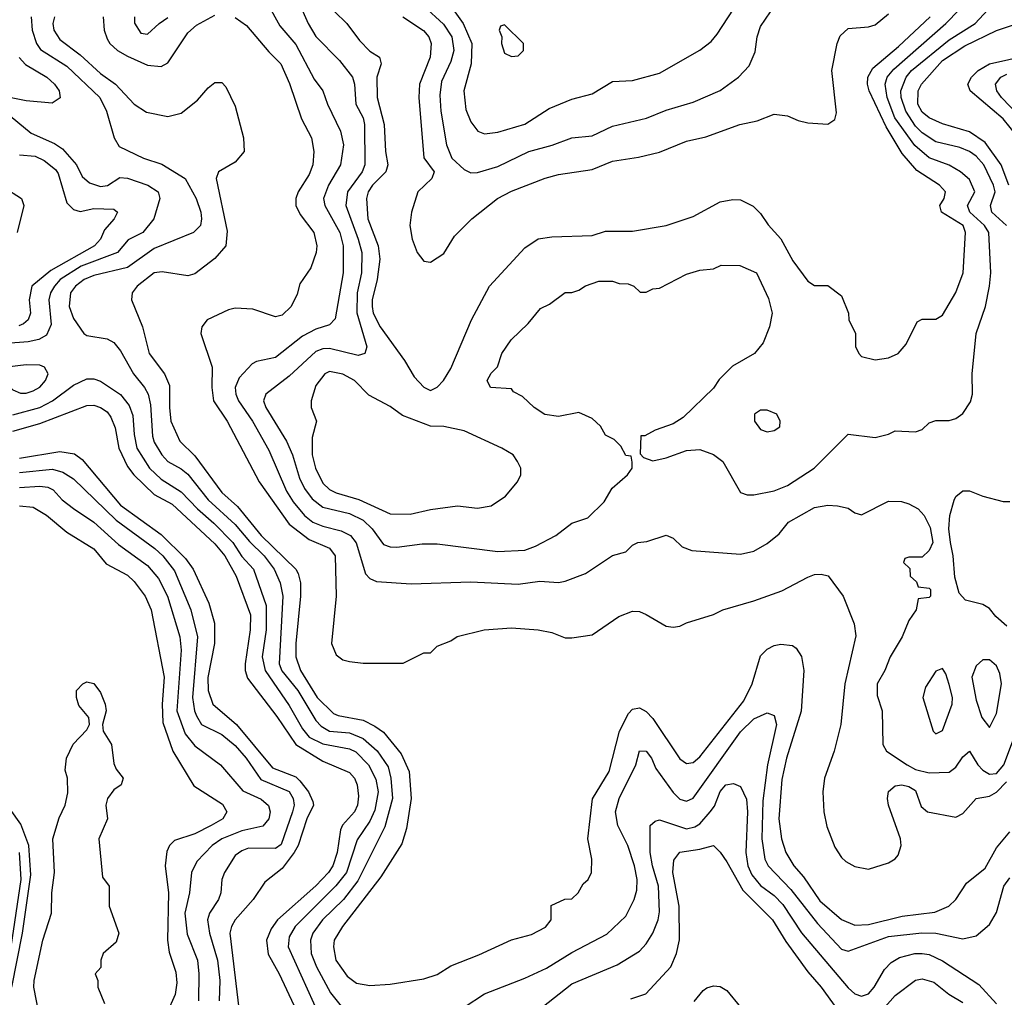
# Model space of a CAD drawing. Header units: inches. Extents: x 1793402 to 1900366, y 320852 to 470679.
# Tile 376 of 604: x 1843730 to 1846654, y 433960 to 436861. Entities that reach past the tile are written whole.
import ezdxf

# ---------------------------------------------------------------- set-up
doc = ezdxf.new("R2010")
doc.units = ezdxf.units.IN
doc.header["$MEASUREMENT"] = 0
doc.layers.add('B8443', color=7, linetype='Continuous')

msp = doc.modelspace()

# ---------------------------------------------------------------- linework, layer by layer
at = {"layer": 'B8443', "color": 4}
for points, elevation in [([(1844467, 436907), (1844502.9, 436842.9), (1844550, 436787.7), (1844604.4, 436684.4), (1844630.7, 436650), (1844644, 436610), (1844683.1, 436530), (1844692, 436490), (1844682.4, 436430), (1844646.7, 436370), (1844632.4, 436330), (1844635.8, 436310), (1844681.1, 436230), (1844690.3, 436189.7), (1844690.3, 436110), (1844666.6, 435973.4), (1844650, 435955.1), (1844610, 435942.4), (1844570, 435921.6), (1844490, 435858.4), (1844433.4, 435846.6), (1844420.5, 435839.5), (1844381.7, 435798.3), (1844370.4, 435770), (1844372.2, 435750), (1844380.3, 435730), (1844422, 435670), (1844470, 435584), (1844522.4, 435462.4), (1844542, 435430), (1844575.8, 435390), (1844600.5, 435370), (1844630, 435357.7), (1844684.4, 435344.4), (1844712.7, 435330), (1844728.9, 435308.9), (1844757.1, 435217.1), (1844770, 435202.8), (1844790, 435194), (1844892.9, 435187.1), (1845070, 435193), (1845210, 435185.5), (1845274.4, 435194.4), (1845330, 435190.8), (1845350, 435194.8), (1845410, 435218), (1845490, 435271.3), (1845530, 435282), (1845550, 435302), (1845566, 435310), (1845592.7, 435312.7), (1845650, 435331.3), (1845670, 435322), (1845696.9, 435296.9), (1845725.4, 435285.4), (1845870, 435274.8), (1845910, 435284), (1845950, 435306.8), (1845984.8, 435335.2), (1846013.2, 435370), (1846090, 435413), (1846130, 435420.7), (1846158, 435418), (1846190, 435411), (1846210, 435398), (1846230, 435392), (1846310, 435432), (1846348.4, 435431.6), (1846370, 435424.7), (1846398, 435410), (1846416, 435390), (1846433.7, 435353.7), (1846441, 435310), (1846430, 435286), (1846410, 435266), (1846370, 435266), (1846358, 435262), (1846354, 435250), (1846372.7, 435232.7), (1846374, 435210), (1846392.7, 435192.7), (1846398, 435178), (1846430, 435174), (1846434, 435170), (1846434, 435150), (1846430, 435146), (1846398, 435142), (1846392, 435110), (1846370, 435078), (1846350.8, 435030), (1846314.8, 434970), (1846299.1, 434930), (1846276.4, 434890), (1846275.8, 434855.8), (1846290.5, 434810), (1846293.4, 434710), (1846304, 434690), (1846364.9, 434650), (1846390, 434636), (1846430, 434626.5), (1846490, 434628.2), (1846510, 434643), (1846530, 434674), (1846550, 434690.8), (1846574.9, 434650), (1846590, 434633.7), (1846610, 434621.7), (1846630, 434624.6), (1846652.1, 434650), (1846689.7, 434750)], 368), ([(1844560.4, 436910), (1844586.4, 436850), (1844610, 436810.7), (1844679.9, 436739.9), (1844718.4, 436690), (1844724.4, 436670), (1844728.4, 436610), (1844750.4, 436570), (1844754, 436550), (1844754.9, 436430), (1844747.2, 436410), (1844703.1, 436350), (1844698.3, 436310), (1844735.6, 436210), (1844746, 436170), (1844744.9, 436110), (1844732.6, 436050), (1844731.4, 435991.4), (1844760.5, 435890), (1844754.8, 435870), (1844735.6, 435864.4), (1844650, 435885.4), (1844630, 435884), (1844610, 435876.3), (1844530, 435803.6), (1844460.7, 435750), (1844454, 435730), (1844461.6, 435710), (1844522.6, 435610), (1844540.3, 435570), (1844560.9, 435500.9), (1844576, 435470), (1844599.1, 435439.1), (1844630, 435414.6), (1844710, 435395.2), (1844750, 435376), (1844777.1, 435350), (1844810, 435304), (1844830, 435296.3), (1844850, 435295.5), (1844925.2, 435305.2), (1844970, 435305.5), (1845150, 435283), (1845230, 435287.3), (1845261.5, 435298.5), (1845322, 435330), (1845370, 435367.3), (1845416.9, 435383.1), (1845465.2, 435430), (1845489.6, 435470.4), (1845535.3, 435510), (1845548.7, 435530), (1845548.4, 435548.4), (1845546, 435566), (1845530, 435568), (1845515.3, 435595.3), (1845495.3, 435615.3), (1845470, 435628), (1845454.6, 435654.6), (1845430, 435678), (1845390, 435695.3), (1845330, 435684), (1845289.4, 435689.4), (1845258, 435710), (1845223.1, 435743.1), (1845196.4, 435756.4), (1845190, 435766), (1845128, 435770), (1845118, 435790), (1845130, 435812), (1845148.9, 435831.1), (1845162, 435870), (1845189.4, 435910.6), (1845240.2, 435959.8), (1845276.4, 436003.6), (1845303.1, 436016.9), (1845350, 436051.3), (1845370, 436051.3), (1845390, 436058), (1845410, 436071.3), (1845450, 436084.7), (1845490, 436084.7), (1845510, 436078), (1845536.9, 436076.9), (1845554, 436070), (1845572.7, 436052.7), (1845590, 436052), (1845610, 436062), (1845630, 436064.7), (1845710, 436106), (1845750, 436118), (1845790, 436122), (1845812.7, 436132.7), (1845868.4, 436131.6), (1845918, 436110), (1845953.7, 436033.7), (1845964.7, 435990), (1845956, 435950), (1845938, 435902), (1845912, 435870), (1845846.8, 435833.2), (1845807.1, 435792.9), (1845790, 435768), (1845699.8, 435680.2), (1845670, 435662), (1845616.9, 435643.1), (1845586, 435626), (1845574, 435626), (1845572.7, 435572.7), (1845582, 435562), (1845610, 435552), (1845650, 435561), (1845710, 435582.8), (1845750, 435586), (1845790.5, 435570.5), (1845818, 435550), (1845870, 435458), (1845890, 435451), (1845910, 435450.8), (1845970, 435462.8), (1846010, 435479.1), (1846089, 435530), (1846190, 435631.3), (1846270, 435621), (1846310, 435631), (1846330, 435641), (1846390, 435638), (1846410, 435644.7), (1846430, 435664.7), (1846450, 435672), (1846490, 435671.3), (1846510, 435678), (1846530, 435692), (1846553.2, 435726.8), (1846559, 435750), (1846558, 435810), (1846569.6, 435930), (1846597.6, 436010), (1846609.6, 436070), (1846613.6, 436110), (1846607.8, 436230), (1846595.1, 436250), (1846551.1, 436290), (1846544.7, 436310), (1846566.3, 436350), (1846550, 436386.6), (1846523.7, 436410), (1846490, 436429.6), (1846430, 436451.1), (1846387.6, 436487.6), (1846328.8, 436570), (1846305.8, 436630), (1846299.8, 436670), (1846305.7, 436690), (1846325.5, 436714.5), (1846479.7, 436850), (1846519.6, 436890)], 372), ([(1844930, 436901.6), (1844988.2, 436848.2), (1845013.1, 436810), (1845019.5, 436770), (1845010, 436737.2), (1844982.5, 436677.5), (1844977.3, 436637.3), (1844980.3, 436590), (1844997.6, 436490), (1845013, 436450), (1845050, 436416.3), (1845070, 436406.8), (1845090, 436407.3), (1845150, 436425.5), (1845242, 436470), (1845311.4, 436488.6), (1845370, 436510.5), (1845430, 436516.3), (1845490, 436544.9), (1845591.5, 436568.5), (1845650, 436593), (1845730, 436616.3), (1845810, 436650.8), (1845864, 436690), (1845895.9, 436724.1), (1845914.2, 436765.8), (1845919.6, 436810), (1845930, 436841), (1845974, 436906)], 388), ([(1844990.4, 436930), (1845047.4, 436850), (1845073.1, 436790), (1845070.3, 436730), (1845048.5, 436650), (1845054.4, 436594.4), (1845070, 436558), (1845090.7, 436530.7), (1845110, 436522.8), (1845150, 436527.3), (1845230, 436550.8), (1845302.5, 436597.5), (1845370, 436624.9), (1845430, 436640.7), (1845490, 436677.3), (1845550, 436680.5), (1845630, 436702.8), (1845750, 436771), (1845783.2, 436796.8), (1845801.5, 436818.5), (1845850, 436892)], 392), ([(1843978.4, 436870), (1843981.3, 436830), (1843990, 436804), (1843998.4, 436790), (1844020.4, 436770), (1844050, 436753.1), (1844110, 436726.3), (1844150, 436722.4), (1844170, 436733.4), (1844230, 436822), (1844254.9, 436845.1), (1844310, 436874.4)], 364), ([(1844665.3, 436885.3), (1844702, 436850), (1844739.2, 436799.2), (1844770, 436767.3), (1844798.8, 436750), (1844804, 436730), (1844790.4, 436690), (1844791.7, 436630), (1844812.7, 436550), (1844816, 436470), (1844823.1, 436430), (1844817, 436410), (1844777.6, 436370), (1844764.9, 436350), (1844760.3, 436330), (1844763.6, 436270), (1844794.4, 436190), (1844799.1, 436150), (1844791.5, 436090), (1844776.5, 436030), (1844776.5, 436010), (1844780.2, 435990), (1844800.3, 435950), (1844873, 435850), (1844901.7, 435801.7), (1844930, 435770.8), (1844950, 435761), (1844970, 435771), (1844989, 435790), (1845010, 435826), (1845071.6, 435970), (1845125.1, 436070), (1845230, 436184), (1845270, 436210.4), (1845310, 436216.3), (1845430, 436220.7), (1845470, 436233), (1845550, 436233.4), (1845650, 436250.6), (1845730, 436277.3), (1845810, 436320.5), (1845847.5, 436327.5), (1845870, 436326.8), (1845907.9, 436307.9), (1845930, 436286), (1845952.7, 436252.7), (1845990, 436211), (1846025.5, 436145.5), (1846070, 436084.7), (1846090, 436072), (1846130, 436072), (1846170, 436042), (1846191.3, 435990), (1846192, 435970), (1846211.3, 435930), (1846211.6, 435891.6), (1846222, 435870), (1846230, 435862), (1846270, 435851.3), (1846310, 435858), (1846338, 435870), (1846362, 435898), (1846395.3, 435964.7), (1846410, 435972), (1846450, 435972), (1846470, 435984.7), (1846510, 436051.3), (1846531.6, 436110), (1846538.7, 436230), (1846531.5, 436250), (1846466.6, 436290), (1846462, 436310), (1846475.1, 436330), (1846479.3, 436350), (1846461.2, 436370), (1846393.9, 436413.9), (1846350, 436463.6), (1846303, 436543), (1846252.4, 436650), (1846246.9, 436670), (1846248.2, 436690), (1846263.1, 436716.9), (1846339, 436781), (1846433, 436870)], 376), ([(1844868, 436870), (1844929.2, 436829.2), (1844945.3, 436810), (1844952, 436790), (1844948.8, 436750), (1844917, 436670), (1844914.9, 436630), (1844930, 436451.3), (1844960.4, 436410), (1844954.4, 436390), (1844912.4, 436350), (1844893.4, 436290), (1844888.2, 436250), (1844895.5, 436210), (1844910.5, 436170.5), (1844930, 436144.7), (1844950, 436141), (1844990, 436167.3), (1845021, 436219), (1845072.3, 436270), (1845149.3, 436330), (1845190, 436352.4), (1845290, 436390.6), (1845330, 436402), (1845430, 436416.3), (1845490, 436441.6), (1845567.2, 436452.8), (1845630, 436468.2), (1845710, 436500.5), (1845767, 436513), (1845868, 436550), (1845919.5, 436560.5), (1845970, 436581), (1846010, 436576), (1846041.4, 436561.4), (1846070, 436554.8), (1846130, 436551.3), (1846150, 436564.7), (1846155.5, 436584.5), (1846141.6, 436710), (1846156.9, 436790), (1846166.7, 436813.3), (1846190, 436834.9), (1846250, 436839.5), (1846270, 436845.7), (1846310, 436878.4)], 384), ([(1846659.7, 436250), (1846616.9, 436290), (1846612.1, 436310), (1846626, 436350), (1846621, 436370), (1846592.8, 436430), (1846570, 436455.6), (1846550, 436469.6), (1846521.3, 436481.3), (1846450, 436498.9), (1846410, 436525.1), (1846390, 436545.1), (1846360.9, 436590), (1846347.6, 436630), (1846346.2, 436650), (1846361.7, 436690), (1846378.3, 436710), (1846490, 436800.9), (1846567, 436850), (1846604.5, 436890)], 368), ([(1843764.9, 436870), (1843767, 436830), (1843780.3, 436790), (1843792.6, 436772.6), (1843870, 436723.1), (1843968, 436630), (1843988, 436590), (1844010.8, 436510), (1844025.2, 436485.2), (1844098, 436450), (1844152.7, 436432.7), (1844221.6, 436390), (1844254.4, 436330), (1844268.2, 436290), (1844270.4, 436269.6), (1844267.3, 436250), (1844246, 436230), (1844130, 436181.6), (1844050, 436125.4), (1843950, 436101.7), (1843921.6, 436090), (1843895.8, 436070), (1843881.1, 436050), (1843877, 436010), (1843890, 435974.8), (1843921, 435930), (1843930, 435924), (1843990, 435914), (1844010, 435902.8), (1844030, 435878.8), (1844068.2, 435810), (1844100.4, 435770), (1844112, 435750), (1844118.5, 435718.5), (1844124.8, 435624.8), (1844130, 435607.3), (1844152.2, 435570), (1844170, 435550.4), (1844210, 435528.5), (1844230, 435512.2), (1844290, 435436.5), (1844370, 435363.1), (1844412.2, 435312.2), (1844456.5, 435270), (1844485.7, 435230), (1844503.7, 435190), (1844511.7, 435150), (1844500.8, 434950), (1844508.7, 434928.7), (1844556.5, 434870), (1844610, 434781.6), (1844625, 434765), (1844650, 434750.2), (1844710, 434744.7), (1844750, 434727.6), (1844791.8, 434691.8), (1844824.2, 434644.2), (1844832.7, 434610), (1844837.3, 434550), (1844814.2, 434465.8), (1844734.5, 434305.5), (1844691.8, 434250), (1844628.9, 434190), (1844601.1, 434150), (1844593.4, 434130), (1844596, 434090), (1844611.7, 434050), (1844652.8, 433972.8), (1844688.8, 433928.8)], 352), ([(1843833.7, 436870), (1843828.8, 436850), (1843832.2, 436830), (1843850, 436802.4), (1843910, 436756.5), (1843970, 436701.1), (1844014.9, 436670), (1844070.7, 436610), (1844107.1, 436587.1), (1844170, 436573.7), (1844210, 436583.8), (1844258, 436622), (1844290, 436658.8), (1844310, 436674.8), (1844330, 436674.8), (1844342, 436662), (1844370, 436604.7), (1844394.9, 436510), (1844396.3, 436470), (1844370, 436438), (1844321, 436410), (1844314, 436390), (1844346.2, 436233.8), (1844342, 436190), (1844310, 436152.7), (1844250, 436107), (1844230, 436100.7), (1844153.1, 436113.1), (1844130, 436109.6), (1844079.1, 436070), (1844064, 436050), (1844062, 436030), (1844095.3, 435950), (1844114.4, 435870), (1844160.4, 435810), (1844175.6, 435775.6), (1844174.9, 435710), (1844179.5, 435670), (1844206, 435610), (1844250, 435566.4), (1844330, 435458.4), (1844376.7, 435416.7), (1844447.6, 435330), (1844550.3, 435230), (1844557.2, 435217.2), (1844563.6, 435190), (1844564.4, 435150), (1844550.2, 435010), (1844550.2, 434970.2), (1844564.2, 434930), (1844614, 434850), (1844662.3, 434802.3), (1844675.9, 434795.9), (1844750, 434782.3), (1844784.9, 434764.9), (1844810, 434746.4), (1844862.6, 434682.6), (1844886.7, 434630), (1844892.7, 434550), (1844878.7, 434461.3), (1844864.7, 434415.3), (1844802.5, 434317.5), (1844688.4, 434170), (1844664.4, 434130), (1844661.6, 434110), (1844668.5, 434070), (1844702.5, 434022.5), (1844730, 434001.6), (1844770, 433994.9), (1844830, 433999.3), (1844930, 434014.9), (1844970, 434027.7), (1845010, 434053.4), (1845093.8, 434086.2), (1845190, 434131), (1845250, 434146), (1845291.9, 434168.1), (1845308.7, 434190), (1845308, 434232), (1845348.9, 434251.1), (1845370, 434252), (1845388, 434270), (1845403.1, 434296.9), (1845418, 434310), (1845428, 434330), (1845428.7, 434370), (1845417.2, 434430), (1845431.4, 434548.6), (1845480.7, 434630), (1845511.5, 434750), (1845538.3, 434801.7), (1845550, 434814.8), (1845570, 434818.8), (1845590, 434807.7), (1845610, 434787.3), (1845690, 434667.3), (1845710, 434653.4), (1845730, 434656.3), (1845750, 434673.4), (1845880, 434840), (1845904.8, 434890), (1845930, 434973.4), (1845950, 434992.7), (1845970, 435003.8), (1845990, 435008.4), (1846024.4, 435004.4), (1846036, 434996), (1846051.5, 434971.5), (1846058.7, 434930), (1846050, 434808.7), (1846006.5, 434670), (1845993.5, 434606.5), (1845984.6, 434490), (1845992, 434430), (1846004.9, 434390), (1846028.5, 434350), (1846057.3, 434317.3), (1846106.2, 434246.2), (1846170, 434190.4), (1846210, 434174.4), (1846250, 434175.8), (1846350, 434200.3), (1846447.2, 434212.8), (1846489, 434230), (1846509.6, 434250.4), (1846541.2, 434298.8), (1846596.4, 434343.6), (1846630, 434404), (1846670, 434451)], 356), ([(1844070.8, 436870), (1844070.9, 436850.9), (1844090, 436821), (1844110, 436818), (1844144, 436850), (1844170, 436867.3)], 368), ([(1844370, 436868), (1844403.9, 436843.9), (1844470, 436765.5), (1844506, 436730), (1844531.7, 436671.7), (1844567.1, 436567.1), (1844596.3, 436510), (1844603.8, 436470), (1844600.4, 436430), (1844590, 436401.2), (1844557.1, 436350), (1844550.4, 436330), (1844550.4, 436310), (1844562.7, 436282.7), (1844603.8, 436230), (1844612.7, 436190), (1844610.5, 436170), (1844595.2, 436124.8), (1844562.5, 436077.5), (1844553.7, 436046.3), (1844536, 436010), (1844510, 435984), (1844490, 435979), (1844422.4, 436002.4), (1844370, 436004.7), (1844350, 436000.5), (1844286.8, 435970), (1844270.7, 435950), (1844267.7, 435930), (1844302, 435830), (1844300.3, 435770), (1844305.3, 435730), (1844346.4, 435670), (1844441.7, 435490), (1844530, 435363.7), (1844590, 435318.9), (1844650, 435292.4), (1844666.7, 435270), (1844670.4, 435150), (1844656.3, 435010), (1844670, 434976), (1844690, 434961), (1844710, 434956), (1844750, 434951.3), (1844868.4, 434951.6), (1844930, 434982), (1844950, 434982), (1844970, 435002), (1845010, 435018), (1845029.3, 435030.7), (1845109.1, 435050.9), (1845190, 435056), (1845270, 435050.6), (1845310, 435042.8), (1845350, 435026.8), (1845370, 435026.8), (1845430, 435036), (1845509.5, 435090.5), (1845550, 435106), (1845570, 435104.7), (1845590, 435096), (1845650, 435061), (1845670, 435058), (1845690, 435061), (1845710, 435071.3), (1845790, 435096), (1845818, 435110), (1845910, 435136.3), (1845993.4, 435166.6), (1846070, 435206.8), (1846090, 435214.8), (1846110, 435216), (1846130.5, 435210.5), (1846174.8, 435150), (1846208.1, 435068.1), (1846212.7, 435032.7), (1846180.5, 434890), (1846168, 434770), (1846148, 434690), (1846119.3, 434610), (1846114.4, 434570), (1846117.6, 434510), (1846126.9, 434466.9), (1846150, 434406), (1846170, 434374.8), (1846183.1, 434363.1), (1846210, 434347.7), (1846250, 434340.7), (1846310, 434358.8), (1846329.5, 434370.5), (1846338.4, 434381.6), (1846347, 434410), (1846345.6, 434430), (1846309.6, 434530), (1846306.6, 434550), (1846309.5, 434570.5), (1846330, 434587.3), (1846349.6, 434590.4), (1846370, 434586), (1846390, 434573.4), (1846406.3, 434526.3), (1846426, 434510), (1846510, 434494.9), (1846530, 434505.5), (1846569.6, 434550.4), (1846610, 434556.5), (1846630, 434569.1), (1846660.4, 434599.6)], 364), ([(1846666.6, 436370), (1846644.2, 436430), (1846596.9, 436496.9), (1846550, 436528.5), (1846470, 436552.4), (1846430, 436569.7), (1846410, 436586.3), (1846396.4, 436610), (1846397.4, 436650), (1846408, 436670), (1846470, 436739.6), (1846536.8, 436783.2), (1846630, 436828.9), (1846690, 436848.5)], 364), ([(1846712.3, 436490), (1846650, 436566.6), (1846552, 436650), (1846545.6, 436670), (1846556.2, 436690), (1846576.2, 436710), (1846609.4, 436730), (1846772.9, 436767.1)], 356), ([(1843729, 436749), (1843747.9, 436727.9), (1843810.6, 436690), (1843833.4, 436670), (1843847.3, 436650), (1843850.5, 436629.5), (1843827.1, 436612.9), (1843750, 436620.7), (1843690, 436632.3)], 348), ([(1846722.6, 436550), (1846645.4, 436630), (1846631.3, 436650), (1846627.6, 436670), (1846642.9, 436690), (1846660.9, 436699.1)], 352), ([(1843684.9, 436590), (1843764.2, 436524.2), (1843833.4, 436493.4), (1843857.7, 436477.7), (1843899.1, 436430), (1843916, 436396), (1843937.3, 436377.3), (1843970, 436366), (1843991.1, 436368.9), (1844027.7, 436392.3), (1844050, 436390.4), (1844111, 436370), (1844141, 436350), (1844146.8, 436330), (1844128.4, 436270), (1844095.5, 436230), (1844052.4, 436207.6), (1844020.7, 436170), (1843912.4, 436130), (1843850.3, 436090), (1843833.4, 436070), (1843821.7, 436050), (1843816.9, 436030), (1843823.7, 435956.3), (1843810, 435924.5), (1843787.6, 435912.4), (1843755.2, 435904.8), (1843690, 435900.4)], 348), ([(1843730, 436460.3), (1843776.2, 436456.2), (1843802.7, 436442.7), (1843836.5, 436416.5), (1843844.2, 436404.2), (1843870, 436317.1), (1843890, 436297.4), (1843910, 436291.8), (1843950, 436300.3), (1844010, 436298.8), (1844021, 436290), (1844010.5, 436270), (1843982.6, 436237.4), (1843970, 436209.6), (1843952.4, 436190), (1843823.2, 436116.8), (1843766.7, 436070), (1843758.7, 436030), (1843762, 435990), (1843755.8, 435970), (1843741.8, 435958.2), (1843727.8, 435952.2)], 344), ([(1843683.7, 436363.7), (1843736, 436330), (1843742.8, 436310), (1843722.8, 436230)], 336), ([(1843710, 435688.9), (1843790, 435710.2), (1843827.3, 435730), (1843890, 435776.4), (1843930, 435794.9), (1843950, 435795.5), (1843970, 435788.2), (1844030, 435748.4), (1844055.8, 435715.8), (1844066.4, 435686.4), (1844070.3, 435630), (1844078.3, 435590), (1844115.3, 435530), (1844150, 435498), (1844210, 435460.3), (1844258, 435410), (1844307.2, 435367.2), (1844363.6, 435310), (1844390, 435268.4), (1844424.9, 435230), (1844462.4, 435122.4), (1844462, 435050), (1844450.2, 434970), (1844458.9, 434930), (1844530, 434826), (1844570, 434756.4), (1844590, 434731.8), (1844630, 434712.4), (1844710, 434697.7), (1844728.3, 434688.3), (1844766, 434650), (1844787.3, 434607.3), (1844794.4, 434570), (1844784.6, 434515.4), (1844770, 434482.9), (1844732.5, 434427.5), (1844700.2, 434330), (1844669.4, 434290.6), (1844548.5, 434170), (1844530, 434139), (1844527, 434110), (1844640.3, 433860.3)], 348), ([(1843710, 435640.2), (1843790, 435662.3), (1843930, 435716.4), (1843950, 435717.6), (1843970, 435710.4), (1843990, 435697.1), (1844001.2, 435681.2), (1844013.4, 435650), (1844024.9, 435590), (1844050, 435535.5), (1844068.8, 435510), (1844130, 435451.7), (1844183, 435423), (1844310, 435305.7), (1844339, 435270), (1844373.1, 435210), (1844415.1, 435095.1), (1844414.9, 435050), (1844400.2, 434950), (1844399.5, 434930), (1844406.6, 434906.6), (1844493.6, 434793.6), (1844550.2, 434710.2), (1844630, 434660.4), (1844710, 434626.8), (1844724, 434610), (1844732.7, 434590), (1844736.4, 434556.4), (1844733.7, 434530), (1844724.4, 434510), (1844689.1, 434470.9), (1844683, 434457), (1844672.6, 434390), (1844660.2, 434350), (1844647.4, 434330), (1844610, 434291.1), (1844495.3, 434190), (1844477, 434163), (1844463.1, 434130), (1844468.1, 434088.1), (1844501.1, 434030), (1844565.7, 433890)], 344), ([(1843730, 435559.7), (1843850, 435579.6), (1843893, 435573), (1843916.3, 435556.3), (1844030, 435420.3), (1844150, 435333.1), (1844222.5, 435262.5), (1844245.7, 435230), (1844291.6, 435130), (1844308.9, 435070), (1844309, 435010), (1844289.1, 434909.1), (1844290.3, 434870), (1844303.7, 434830), (1844373.7, 434770), (1844480.8, 434640.8), (1844550, 434613.8), (1844562.4, 434602.4), (1844587.7, 434570), (1844600.6, 434540.6), (1844602.6, 434530), (1844582.7, 434490), (1844557.2, 434410), (1844545.2, 434390), (1844510, 434342.4), (1844458.3, 434301.7), (1844423.1, 434250), (1844370.2, 434189.8), (1844358.7, 434170), (1844354.6, 434150), (1844383.1, 433910)], 336), ([(1843730, 435517.2), (1843827.7, 435527.7), (1843858.6, 435518.6), (1843890, 435498.4), (1844016.3, 435376.3), (1844131.7, 435291.7), (1844154.9, 435270), (1844190, 435225.5), (1844238, 435110), (1844258.3, 435030), (1844243.2, 434850), (1844248.9, 434810), (1844255.6, 434795.6), (1844270.6, 434770), (1844330, 434739.5), (1844370, 434707), (1844403.1, 434670), (1844445.9, 434605.9), (1844530, 434570.3), (1844542.6, 434550), (1844544.9, 434530), (1844540.2, 434510), (1844506.9, 434413.1), (1844490, 434401.6), (1844410, 434402.4), (1844390, 434395.1), (1844370, 434380.9), (1844338, 434330), (1844330.6, 434310), (1844327.3, 434270), (1844320.7, 434250), (1844293.4, 434210), (1844288.4, 434190), (1844293.7, 434150), (1844317.4, 434070), (1844324.2, 434010), (1844322.6, 433950)], 332), ([(1843730, 435472.4), (1843790, 435476.9), (1843813.9, 435473.9), (1843830, 435465.5), (1843856.7, 435436.7), (1843890.2, 435410.2), (1843950.2, 435370.2), (1844024, 435304), (1844110, 435241.3), (1844142.6, 435202.6), (1844168.8, 435150), (1844205.7, 435030), (1844210.2, 434990), (1844196.5, 434810), (1844221.6, 434741.6), (1844250, 434706), (1844326.8, 434650), (1844392.7, 434572.7), (1844447.6, 434547.6), (1844468.7, 434528.7), (1844474, 434510), (1844470.3, 434490), (1844452.4, 434467.6), (1844390, 434453.7), (1844330.6, 434430), (1844301.6, 434410), (1844256.7, 434363.3), (1844240.5, 434330), (1844234, 434270), (1844220.3, 434210), (1844227.7, 434147.7), (1844258, 434070), (1844262.6, 434030), (1844261.7, 433950)], 328), ([(1846660.9, 435060.9), (1846628.7, 435090), (1846610, 435114), (1846590, 435125.2), (1846538, 435138), (1846519.5, 435159.5), (1846506.3, 435206.3), (1846501.6, 435270), (1846493.6, 435310), (1846489.3, 435350), (1846492, 435390), (1846504.4, 435435.6), (1846510, 435446), (1846530, 435462.8), (1846550, 435462.8), (1846590, 435446.8), (1846650, 435431), (1846670, 435430.8)], 368), ([(1843730, 435418), (1843770, 435414), (1843810, 435390.4), (1843870, 435340.5), (1843950, 435290.7), (1843986.6, 435246.6), (1844050, 435212.4), (1844070, 435193.4), (1844102.4, 435150), (1844120.3, 435110), (1844159.1, 434910), (1844153.4, 434830), (1844155.6, 434775.6), (1844184.9, 434690), (1844247.1, 434587.1), (1844332.8, 434532.8), (1844345.5, 434510), (1844333.4, 434490), (1844299.1, 434470), (1844250, 434445.1), (1844190, 434425.1), (1844174.9, 434410), (1844167.1, 434392.9), (1844162.7, 434350), (1844171.7, 434270), (1844168.7, 434130), (1844174.4, 434094.4), (1844194.4, 434034.4), (1844197, 434003), (1844192.1, 433967.9), (1844167.2, 433912.8)], 324), ([(1843798.2, 433858.2), (1843771.9, 433990), (1843772.9, 434010), (1843798.7, 434130), (1843825.1, 434210), (1843825.3, 434270), (1843833.6, 434330), (1843828.3, 434430), (1843847.8, 434492.2), (1843865.2, 434530), (1843873.6, 434566.4), (1843872.7, 434610), (1843865.6, 434634.4), (1843869, 434670), (1843889, 434711), (1843930, 434754), (1843938, 434770), (1843935.3, 434790), (1843905.6, 434825.6), (1843899, 434850), (1843899, 434870), (1843918, 434890), (1843930, 434896), (1843950, 434891.3), (1843970, 434864.7), (1843984, 434830), (1843986.8, 434810), (1843976, 434770), (1843978, 434750), (1844002.8, 434710), (1844010, 434654), (1844016.9, 434636.9), (1844038, 434610), (1844031.3, 434590), (1844010, 434575.3), (1843991, 434550), (1843986, 434530), (1843990.6, 434490), (1843964.9, 434430), (1843976, 434316), (1843996, 434290), (1843996.3, 434230), (1844024.9, 434150), (1844016.7, 434123.3), (1843978, 434090), (1843971.3, 434070), (1843971.6, 434048.4), (1843954, 434030), (1843962, 434010), (1843962, 433990), (1843982, 433942)], 316), ([(1845050, 433930.7), (1845110, 433970.6), (1845230, 434016.3), (1845293.9, 434046.1), (1845370, 434093), (1845473.1, 434146.9), (1845530, 434201), (1845555.1, 434250), (1845562.5, 434277.5), (1845563.6, 434310), (1845555.8, 434350), (1845535.8, 434410), (1845506.3, 434470), (1845498.9, 434510), (1845509.7, 434550), (1845559.3, 434650), (1845570, 434691), (1845590, 434690.8), (1845606, 434670), (1845619.3, 434639.3), (1845670, 434567.7), (1845690, 434547.7), (1845710, 434542), (1845730, 434550.7), (1845870, 434748), (1845910, 434786.8), (1845950, 434804), (1845970, 434796), (1845977.1, 434770), (1845950.3, 434650), (1845936.7, 434543.3), (1845934, 434430), (1845942.6, 434370), (1845952.4, 434350), (1846020.2, 434280.2), (1846099, 434179), (1846170, 434102.4), (1846190, 434097.1), (1846310, 434140.2), (1846408.5, 434151.5), (1846450.3, 434150.3), (1846530, 434133.4), (1846570, 434142.8), (1846610, 434176), (1846630, 434211.3), (1846652.3, 434290), (1846670, 434314.8)], 352), ([(1845210, 433874), (1845370, 434000.4), (1845503.9, 434056.1), (1845570, 434097.3), (1845590, 434118.8), (1845609.7, 434150.3), (1845625.6, 434190), (1845630, 434214), (1845627.1, 434290), (1845608.6, 434350), (1845602, 434390), (1845602, 434470), (1845617.2, 434482.8), (1845630, 434486.8), (1845710, 434459.5), (1845734.3, 434465.7), (1845750, 434474.9), (1845780.7, 434510), (1845792.8, 434527.2), (1845810, 434570.7), (1845826.6, 434590), (1845850, 434594), (1845870, 434586), (1845888.4, 434548.4), (1845891.4, 434510), (1845886.5, 434390), (1845892.6, 434350), (1845903.5, 434323.5), (1845930, 434292), (1845970, 434262), (1845995.6, 434235.6), (1846051.2, 434151.2), (1846190, 433988), (1846210, 433970.6), (1846230, 433963.8), (1846250, 433970.6), (1846267, 433990), (1846298, 434042), (1846317.2, 434062.8), (1846342, 434078), (1846388, 434090), (1846410, 434090.3), (1846430, 434086.7), (1846470, 434068.5), (1846577.5, 433997.5), (1846630, 433941)], 348), ([(1843707.3, 433990), (1843739.1, 434150), (1843763.8, 434323.8), (1843757, 434410), (1843733.5, 434473.5), (1843664, 434570)], 324), ([(1843704.9, 434110), (1843734.3, 434310), (1843729.8, 434390)], 328), ([(1845544.8, 433955.2), (1845589.5, 433970.5), (1845663.7, 434050), (1845680.7, 434090), (1845689.6, 434130.4), (1845688.3, 434230), (1845669.6, 434330.4), (1845672.9, 434367.1), (1845690, 434390.6), (1845750, 434399.1), (1845790, 434410.5), (1845810, 434391), (1845830, 434362), (1845877.7, 434277.7), (1845965.5, 434190), (1846005.2, 434125.2), (1846070, 434035.5), (1846110, 433990.5), (1846177.4, 433897.4)], 344), ([(1846285, 433915), (1846330, 433965.3), (1846390, 434010.4), (1846410, 434014.4), (1846444.6, 434004.6), (1846488.8, 433968.8), (1846530, 433944.9)], 344), ([(1845732.9, 433947.1), (1845759.8, 433980.2), (1845770, 433988.4), (1845790, 433994.4), (1845810, 433992.2), (1845830, 433980.4), (1845870, 433930.5)], 336)]:
    msp.add_lwpolyline(points, dxfattribs=dict(at, elevation=elevation))
for points, elevation in [([(1845170, 436846), (1845158, 436842), (1845154, 436830), (1845162, 436810), (1845161, 436790), (1845170, 436762), (1845190, 436752), (1845210, 436754), (1845226, 436770), (1845226, 436790)], 396), ([(1843750, 435836.9), (1843692, 435830), (1843679.8, 435820.2), (1843674.8, 435810), (1843684.9, 435790), (1843710, 435763), (1843732.8, 435752.8), (1843750, 435752.7), (1843770, 435759.3), (1843790, 435770.7), (1843806.6, 435790), (1843815.1, 435810), (1843804, 435830), (1843790, 435836.2)], 352), ([(1844650, 435817), (1844636, 435810), (1844610, 435775.3), (1844596, 435730), (1844596, 435710), (1844611.3, 435670), (1844599.1, 435620.9), (1844598.4, 435570), (1844608.5, 435530), (1844630, 435485.5), (1844650, 435466.7), (1844670, 435457), (1844737.5, 435437.5), (1844830, 435394.9), (1844890, 435393.4), (1844950, 435407.7), (1845030, 435418.8), (1845090, 435411.3), (1845130, 435418), (1845172.9, 435447.1), (1845208.7, 435490), (1845218, 435510), (1845218, 435530), (1845208.7, 435550), (1845195.3, 435570), (1845162, 435590), (1845050, 435641.2), (1844990, 435654), (1844950, 435655.3), (1844866.6, 435686.6), (1844830, 435713.2), (1844767, 435747), (1844724, 435790), (1844690, 435809.2)], 376), ([(1845950, 435702), (1845930, 435702), (1845912, 435690), (1845912, 435670), (1845930, 435644.7), (1845950, 435638), (1845970, 435642), (1845987.3, 435652.7), (1845988, 435670), (1845978, 435690)], 376), ([(1846610, 434961.2), (1846590, 434961.2), (1846570, 434944), (1846557.1, 434910), (1846570, 434842), (1846586.4, 434790), (1846610, 434761), (1846630, 434802), (1846645.1, 434890), (1846640.7, 434920.7), (1846630, 434944)], 372), ([(1846470, 434935.3), (1846450, 434928), (1846419.8, 434880.2), (1846411.3, 434850), (1846442, 434750), (1846450, 434742), (1846470, 434752), (1846498.4, 434830), (1846499.5, 434850), (1846490, 434888), (1846480.2, 434920.2)], 372)]:
    msp.add_lwpolyline(points, close=True, dxfattribs=dict(at, elevation=elevation))

doc.saveas('drawing.dxf')
